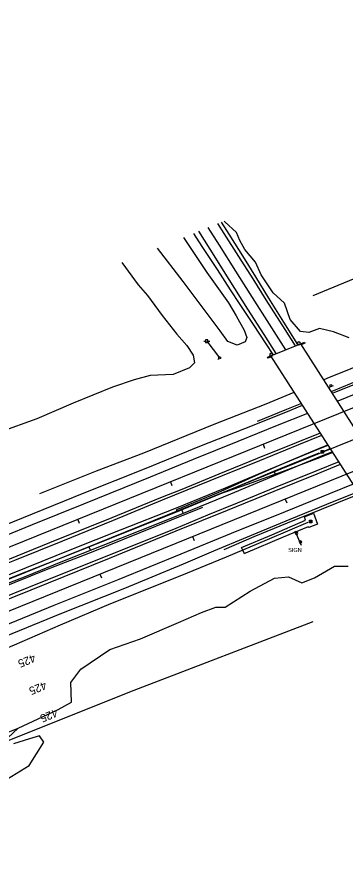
# Model space of a CAD drawing. Extents: x 1901471 to 1963503, y 756461 to 799997.
# Drawn here: x 1937238 to 1937567, y 775885 to 776728 of the extents above; entities that cross this region are included whole.
import ezdxf

# ---------------------------------------------------------------- set-up
doc = ezdxf.new("R2010")
doc.units = 0
for name, color, linetype in [('Default', 7, 'Continuous'), ('RD_EX_Bldg', 7, 'Continuous'), ('RD_EX_BldgApp', 7, 'Continuous'), ('RD_EX_Bridge', 7, 'Continuous'), ('RD_EX_DR_ErosCtrl', 7, 'Continuous'), ('RD_EX_DR_Inlet', 7, 'Continuous'), ('RD_EX_Fence_Other', 7, 'Continuous'), ('RD_EX_GuardRail', 7, 'Continuous'), ('RD_EX_H2O', 7, 'Continuous'), ('RD_EX_Misc', 7, 'Continuous'), ('RD_EX_Road', 7, 'Continuous'), ('RD_EX_UT', 7, 'Continuous'), ('RD_EX_VEG', 7, 'Continuous'), ('RD_HC_Cl', 7, 'Continuous'), ('RD_HC_Data_Tic', 7, 'Continuous'), ('RD_HC_TX_Sta50', 7, 'Continuous')]:
    doc.layers.add(name, color=color, linetype=linetype)

# ---------------------------------------------------------------- blocks, each defined once
blk = doc.blocks.new('POST')
at = {"layer": 'Default'}
for start, end in [(90, 270), (270, 90)]:
    blk.add_arc((0, 0), 0.127, start, end, dxfattribs=at)
blk = doc.blocks.new('PP')
at = {"layer": 'RD_EX_UT'}
for p, q in [((2.5, 2.5), (-2.5, 2.5)), ((-2.5, 2.5), (-2.5, -2.5)), ((2.5, -2.5), (2.5, 2.5)), ((-5.9, -0.1), (-2.5, -0.1)), ((-2.5, -2.5), (2.5, -2.5)), ((2.4, -0.1), (6.1, -0.1))]:
    blk.add_line(p, q, dxfattribs=at)
blk = doc.blocks.new('GW')
at = {"layer": 'RD_EX_UT'}
blk.add_line((0, 0), (0, 5), dxfattribs=at)
blk.add_circle((0, 0), 2, dxfattribs=at)
blk = doc.blocks.new('SIGNPOST')
at = {"layer": 'Default'}
for start, end in [(90, 270), (270, 90)]:
    blk.add_arc((0, 0), 0.127, start, end, dxfattribs=at)
blk = doc.blocks.new('SIGN')
at = {"layer": 'RD_EX_BldgApp'}
blk.add_line((-4.5, -2), (4.5, -2), dxfattribs=at)
blk.add_circle((0, 0), 2, dxfattribs=at)
blk = doc.blocks.new('DI')
at = {"layer": 'RD_EX_DR_Inlet'}
for p, q in [((-2.5, 0.9), (2.5, 0.9)), ((-0.8, 2.6), (-0.8, -2.4)), ((0.9, 2.6), (0.9, -2.4)), ((-2.5, -0.8), (2.5, -0.8))]:
    blk.add_line(p, q, dxfattribs=at)
blk.add_lwpolyline([(-2.5, -2.4), (-2.5, 2.6), (2.5, 2.6), (2.5, -2.4)], close=True, dxfattribs=at)

msp = doc.modelspace()

# ---------------------------------------------------------------- linework, layer by layer
at = {"layer": 'RD_EX_Bldg'}
for points in [[(1937522.14, 776400.91), (1937525.98, 776402.48), (1937526.45, 776401.48), (1937522.74, 776399.99)], [(1937489.24, 776387.69), (1937492.59, 776389.02)], [(1937493.17, 776388.12), (1937489.72, 776386.74), (1937489.24, 776387.69)], [(1937516.34, 776214.14), (1937522.83, 776199.8)]]:
    msp.add_lwpolyline(points, dxfattribs=at)
at = {"layer": 'RD_EX_Bridge'}
msp.add_lwpolyline([(1937522.15, 776400.91), (1937645.87, 776207.6), (1937616.77, 776195.45), (1937492.53, 776389.11), (1937492.53, 776389.11)], close=True, dxfattribs=at)
at = {"layer": 'RD_EX_DR_ErosCtrl'}
for points in [[(1937396.51, 776236.57), (1937447.16, 776257.18), (1937492.05, 776276.15), (1937540.59, 776296.05), (1937549.86, 776299.75)], [(1937554.12, 776293.11), (1937542.08, 776288.28), (1937452.09, 776250.89), (1937399.15, 776229.04), (1937361.34, 776214.2), (1937322.59, 776198.9), (1937282.3, 776182.82), (1937247.32, 776168.43), (1937209.38, 776153.69)], [(1937200.68, 776158.36), (1937247.82, 776177.65), (1937293.29, 776195.76), (1937342.13, 776214.98), (1937396.51, 776236.57)]]:
    msp.add_lwpolyline(points, dxfattribs=at)
msp.add_lwpolyline([(1937465.96, 776191.22), (1937464.27, 776194.67), (1937463.23, 776197.35), (1937493.36, 776210.05), (1937527.19, 776224.88), (1937526.05, 776228.01), (1937535.06, 776231.72), (1937539.13, 776220.83), (1937530.31, 776217.3), (1937529.9, 776218.25), (1937504.85, 776207.92), (1937467.02, 776191.83)], close=True, dxfattribs=at)
at = {"layer": 'RD_EX_Fence_Other'}
for points in [[(1937968.34, 776624.6), (1937878.55, 776589.02), (1937762.49, 776542.72), (1937653.32, 776497.89), (1937534.61, 776449.02)], [(1936229.05, 775762.65), (1936268.24, 775775.95), (1936298.24, 775785.77), (1936318.44, 775792.22), (1936362.95, 775809.74), (1936422.04, 775833.48), (1936483.06, 775858.11), (1936527.93, 775876.33), (1936586.57, 775900.03), (1936640.87, 775921.59), (1936690.31, 775941.66), (1936751.11, 775966.59), (1936838.98, 776002.34), (1936913.55, 776032.45), (1936989.89, 776063.23), (1937067.64, 776094.64), (1937102.72, 776108.6), (1937167.16, 776134.85), (1937220.61, 776156.36), (1937268.04, 776175.35), (1937314.71, 776193.64), (1937424.4, 776237.77)], [(1937534.31, 776123.28), (1937355.26, 776054.61), (1937180.44, 775985.04), (1937032.57, 775925.34), (1936874.23, 775861.39), (1936728.83, 775802.85), (1936629, 775761.88), (1936510.82, 775714.24), (1936424.34, 775679.46), (1936460.03, 775587.54), (1936423.57, 775573.48)]]:
    msp.add_lwpolyline(points, dxfattribs=at)
at = {"layer": 'RD_EX_GuardRail'}
for points in [[(1937519.34, 776400.43), (1937505.54, 776422.56), (1937490.55, 776446.58), (1937477.28, 776468.04), (1937466.19, 776486.09), (1937450.66, 776510.5), (1937442.91, 776522.42)], [(1937415.05, 776511.32), (1937423.52, 776498.19), (1937438.62, 776475.16), (1937451.75, 776454.93), (1937461.56, 776440.39), (1937474.9, 776420.21), (1937487.32, 776401.12), (1937494.57, 776390.25)], [(1937642.09, 776390.49), (1937613.19, 776378.24), (1937582.41, 776365.41), (1937553.5, 776353.47), (1937552.71, 776353.16)], [(1937523.19, 776341.32), (1937508.04, 776335.24), (1937478.69, 776323.27)], [(1937554.55, 776292.43), (1937541.22, 776287.04), (1937503.64, 776272.95), (1937468.71, 776260.32), (1937440.1, 776250.35), (1937404.98, 776235.89), (1937398.91, 776233.51), (1937398.24, 776234.05), (1937398.18, 776234.98), (1937398.53, 776235.35), (1937439.85, 776252.27), (1937477.41, 776269.43), (1937508.88, 776283.19), (1937538.83, 776295.78), (1937540.49, 776296.5)], [(1937540.49, 776296.5), (1937549.59, 776300.17)], [(1937445.58, 776195.57), (1937475.69, 776208.34), (1937509.04, 776222.07), (1937542.99, 776235.72), (1937576.04, 776249.03), (1937581.08, 776251.08)]]:
    msp.add_lwpolyline(points, dxfattribs=at)
at = {"layer": 'RD_EX_H2O'}
for points in [[(1937545.12, 776365.02), (1937548.72, 776366.53), (1937572.94, 776376.31), (1937622.32, 776396.95), (1937669.15, 776415.84), (1937714.15, 776434.05), (1937755.36, 776450.85), (1937794.77, 776466.88), (1937837, 776484.19), (1937878.34, 776500.86), (1937919.89, 776518.06), (1937965.71, 776537.08), (1937978.56, 776546.18)], [(1937261.31, 776251.45), (1937317.9, 776274.08), (1937365.36, 776292.02), (1937435.7, 776320.68), (1937487.83, 776340.99), (1937515.86, 776352.75)], [(1937546.5, 776294.22), (1937551.96, 776296.47)], [(1936697.9, 775952.2), (1936736.5, 775968.06), (1936792.51, 775990.3), (1936843.06, 776010.48), (1936880.66, 776025.66), (1936911.65, 776037.67), (1936948.09, 776052.46), (1937001.17, 776073.94), (1937047.67, 776092.55), (1937085.78, 776107.98), (1937124.7, 776123.73), (1937173.61, 776143.55), (1937236.4, 776168.83), (1937291.35, 776190.64), (1937345.4, 776212.09), (1937397.32, 776232.92), (1937440.63, 776250.7), (1937495.27, 776273.74), (1937540.67, 776292.19)], [(1936676.51, 775868.86), (1936697.13, 775876.62), (1936748.61, 775898.96), (1936804.33, 775922.21), (1936863.65, 775946.61), (1936928.73, 775973.4), (1936993.48, 776000.13), (1937053.11, 776024.89), (1937104.52, 776046), (1937148.89, 776064.71), (1937198.78, 776084.97), (1937235.86, 776100.35), (1937281.96, 776120.14), (1937332.34, 776141.57), (1937401.78, 776169.33), (1937447.95, 776188.04), (1937489.2, 776205.62), (1937529.71, 776222.64)]]:
    msp.add_lwpolyline(points, dxfattribs=at)
at = {"layer": 'RD_EX_Road'}
for points in [[(1937517.11, 776398.91), (1937506.61, 776415.44), (1937487.76, 776444.95), (1937474.6, 776465.74), (1937460.34, 776488.1), (1937445.81, 776511.13), (1937439.51, 776521.11)], [(1937497.84, 776391.23), (1937485.67, 776410.38), (1937469.48, 776435.61), (1937450.64, 776465.2), (1937431.76, 776495.47), (1937420.27, 776513.45)], [(1937507.38, 776395.03), (1937493.46, 776417), (1937471.86, 776451), (1937457.27, 776473.62), (1937440.95, 776499.48), (1937429.7, 776517.3)], [(1937553.73, 776351.56), (1937557.41, 776353.05), (1937607.7, 776373.21)], [(1937558.79, 776343.66), (1937563.27, 776345.46), (1937611.89, 776365.2)], [(1936688.53, 776003), (1936740.74, 776024.24), (1936799.15, 776047.62), (1936855.59, 776070.35), (1936914.9, 776094.48), (1936965.46, 776114.62), (1937016.31, 776135.31), (1937068.63, 776156.44), (1937120.63, 776177.63), (1937174.06, 776198.98), (1937234.22, 776223.03), (1937305.52, 776252.04), (1937367.52, 776276.88), (1937421.33, 776298.57), (1937466.27, 776316.34), (1937507.29, 776332.76), (1937524.27, 776339.64)], [(1936682.73, 775989.28), (1936730.92, 776008.88), (1936777.97, 776027.87), (1936847.42, 776055.89), (1936897.9, 776076.24), (1936951.73, 776098.06), (1937003.82, 776119.1), (1937053.25, 776139.25), (1937103.39, 776159.49), (1937156.64, 776181), (1937198.15, 776197.81), (1937254.07, 776220.56), (1937305.42, 776241.14), (1937371.86, 776268.13), (1937415.21, 776285.69), (1937459.68, 776303.77), (1937499.25, 776319.7), (1937529.3, 776331.79)], [(1936687.39, 775966.3), (1936731.3, 775983.97), (1936773.3, 776000.98), (1936819.49, 776019.69), (1936860.95, 776036.33), (1936901.85, 776052.81), (1936947.76, 776071.45), (1936992.58, 776089.53), (1937044.92, 776110.71), (1937087.59, 776127.99), (1937138.06, 776148.45), (1937182, 776166.13), (1937229.5, 776185.34), (1937280.45, 776206.03), (1937327.86, 776225.28), (1937382.35, 776247.37), (1937403.74, 776255.89), (1937440.63, 776270.95), (1937479.21, 776286.58), (1937518.22, 776302.3), (1937542.05, 776311.93)], [(1936667.46, 775955.04), (1936694.39, 775966), (1936735.6, 775982.69), (1936773.94, 775998.33), (1936817.07, 776015.72), (1936856.46, 776031.63), (1936894.55, 776046.46), (1936932.03, 776061.75), (1936977.65, 776080.04), (1937015.06, 776095.61), (1937054.12, 776111.38), (1937098.76, 776129.43), (1937142.95, 776147.25), (1937185.98, 776164.68), (1937236.13, 776184.89), (1937284.21, 776204.18), (1937335.05, 776224.79), (1937384.01, 776245.25), (1937444.13, 776269.37), (1937481.39, 776284.51), (1937520.57, 776300.37), (1937543.56, 776309.57)], [(1937560.55, 776283.09), (1937537.58, 776273.81), (1937496.71, 776257.33), (1937458.58, 776241.89), (1937429.2, 776229.9), (1937397.25, 776216.57), (1937323.33, 776186.96), (1937264.06, 776163.21), (1937205.92, 776139.72), (1937152.51, 776118.1), (1937098.28, 776096.15), (1937043.68, 776073.97), (1936984.1, 776049.85), (1936927.13, 776026.52), (1936873.2, 776004.71), (1936821.47, 775983.82), (1936771.27, 775963.56), (1936717.36, 775941.74), (1936677.26, 775925.39)], [(1936678.11, 775922.89), (1936705.15, 775933.77), (1936752.82, 775953.13), (1936797.12, 775971.07), (1936841.39, 775988.97), (1936885.35, 776006.7), (1936927.21, 776023.58), (1936973.69, 776042.25), (1937021.13, 776061.51), (1937064.1, 776078.99), (1937114.66, 776099.41), (1937169.68, 776121.83), (1937215.96, 776140.51), (1937269.94, 776162.24), (1937330.86, 776186.98), (1937397.75, 776214.08), (1937448.94, 776234.86), (1937495.87, 776253.79), (1937538.7, 776271.19), (1937562.13, 776280.63)], [(1937574.93, 776260.68), (1937551.74, 776251.33), (1937506.78, 776233.14), (1937452.9, 776211.35), (1937402.53, 776190.88), (1937340.37, 776165.67), (1937275.36, 776139.37), (1937206.08, 776111.3), (1937143.51, 776085.85), (1937080.82, 776060.5), (1937025.82, 776038.24), (1936978.63, 776019.15), (1936926.02, 775997.95), (1936874.39, 775977.02), (1936824.9, 775957.08), (1936776.34, 775937.44), (1936737.23, 775921.88), (1936682.99, 775899.85)], [(1937579.79, 776253.1), (1937555.37, 776243.36), (1937511.49, 776225.4), (1937468.61, 776207.71), (1937434.97, 776193.75), (1937404.81, 776180.82), (1937346.01, 776156.66), (1937281.43, 776130.93), (1937219.89, 776105.89), (1937166.25, 776084.3), (1937111.37, 776061.86), (1937057.09, 776040.12), (1937008.68, 776020.49), (1936958.37, 775999.83), (1936907.46, 775979.2), (1936851.64, 775956.96), (1936798.71, 775935.03), (1936746.76, 775914.21), (1936686.37, 775890.43)]]:
    msp.add_lwpolyline(points, dxfattribs=at)
at = {"layer": 'RD_EX_UT'}
msp.add_lwpolyline([(1937428.28, 776403.63), (1937441.22, 776386.91)], dxfattribs=at)
at = {"layer": 'RD_EX_VEG'}
for points in [[(1937570.85, 776407.08), (1937555.23, 776412.79), (1937541.24, 776416.23), (1937530.41, 776412.38), (1937522.18, 776413.19), (1937511.85, 776425.37), (1937506.24, 776441.68), (1937494.74, 776451.8), (1937482.84, 776469.76), (1937477.22, 776482.57), (1937466.39, 776495.08), (1937461.5, 776504.28), (1937457.92, 776512.25), (1937446.25, 776522.84), (1937445.86, 776523.56)], [(1937404.91, 776507.18), (1937428.54, 776472.21), (1937450, 776441.85), (1937457.69, 776429.02), (1937465.91, 776414.72), (1937468.51, 776407.16), (1937466.76, 776402.82), (1937458.59, 776399.77), (1937449.24, 776403.28), (1937441.64, 776413.94), (1937404.69, 776463.07), (1937379.15, 776496.65)], [(1937343.46, 776482.07), (1937359.57, 776460.04), (1937369.04, 776449.28), (1937383.74, 776429.21), (1937398.36, 776410.72), (1937408.4, 776399.26), (1937414.7, 776389.77), (1937415.98, 776381.82), (1937411.18, 776376.96), (1937394.67, 776370.18), (1937371.79, 776369.39), (1937355.68, 776365.05), (1937333.93, 776357.77), (1937294.48, 776341.72), (1937258.15, 776326.01), (1937220.84, 776312.69), (1937189.82, 776301.77), (1937169.27, 776295.58), (1937160.52, 776298.83), (1937165.2, 776321.95), (1937180.46, 776371.97), (1937188.43, 776402.61), (1937195.11, 776421.45)], [(1937229.12, 776007.17), (1937239.71, 776016.9), (1937279.57, 776035.75), (1937293.11, 776042.8), (1937292.46, 776062.67), (1937302.42, 776075.85), (1937331.41, 776095.54), (1937362.16, 776106.35), (1937400.07, 776122.39), (1937423.04, 776132.53), (1937437.46, 776137.72), (1937446.57, 776137.78), (1937471.79, 776153.89), (1937496.23, 776166.95), (1937510.04, 776168.24), (1937523.56, 776162.1), (1937536.13, 776167.32), (1937556.03, 776178.76), (1937569.8, 776178.97)], [(1936960.98, 775902.94), (1937041.5, 775937.55), (1937123.4, 775971.03), (1937202.57, 776002.46), (1937239.71, 776016.9)], [(1937228.8, 775966.48), (1937250.53, 775979.65), (1937265.14, 776003.09), (1937261.06, 776009.33), (1937250.85, 776006.26), (1937234.77, 776001.26)]]:
    msp.add_lwpolyline(points, dxfattribs=at)
at = {"layer": 'RD_HC_Cl'}
for p, q in [((1938541.05, 776727.63), (1929630.2, 773125.03)), ((1938552.08, 776700.34), (1929639.84, 773096.99)), ((1938563.17, 776672.89), (1929646.86, 773068.07))]:
    msp.add_line(p, q, dxfattribs=at)
at = {"layer": 'RD_HC_Data_Tic'}
for p, q in [((1937484.71, 776300.56), (1937486.21, 776296.85)), ((1937495.75, 776273.25), (1937497.25, 776269.55)), ((1937392, 776263.07), (1937393.5, 776259.37)), ((1937506.83, 776245.82), (1937508.33, 776242.11)), ((1937403.04, 776235.77), (1937404.54, 776232.06)), ((1937299.29, 776225.59), (1937300.79, 776221.88)), ((1937414.13, 776208.34), (1937415.62, 776204.63)), ((1937310.33, 776198.29), (1937311.83, 776194.58)), ((1937321.42, 776170.86), (1937322.91, 776167.15))]:
    msp.add_line(p, q, dxfattribs=at)

# ---------------------------------------------------------------- block references
at = {"layer": 'Default', "xscale": 0.5039370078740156, "yscale": 0.5039370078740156}
msp.add_blockref('PP', (1937428.28, 776403.63), dxfattribs=at)
at = {"layer": 'RD_EX_Bldg', "xscale": 0.5039370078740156, "yscale": 0.5039370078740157, "rotation": 18.568211}
msp.add_blockref('SIGN', (1937552.51, 776359.4), dxfattribs=at)
at = {"layer": 'RD_EX_Bldg', "xscale": 9.84251968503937, "yscale": 9.84251968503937}
for p in [(1937518.18, 776211.58), (1937522.05, 776202.96)]:
    msp.add_blockref('SIGNPOST', p, dxfattribs=at)
at = {"layer": 'RD_EX_DR_Inlet', "xscale": 0.5039370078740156, "yscale": 0.5039370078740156}
for p in [(1937543.99, 776292.95), (1937532.31, 776223.49)]:
    msp.add_blockref('DI', p, dxfattribs=at)
at = {"layer": 'RD_EX_Misc', "xscale": 11.811023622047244, "yscale": 11.811023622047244}
for p in [(1937520.51, 776401.49), (1937492.71, 776390.05)]:
    msp.add_blockref('POST', p, dxfattribs=at)
at = {"layer": 'RD_EX_UT', "xscale": 0.4921259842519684, "yscale": 0.4921259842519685, "rotation": 127.636824}
msp.add_blockref('GW', (1937441.22, 776386.91), dxfattribs=at)

# ---------------------------------------------------------------- texts
at = {"layer": 'RD_EX_Road'}
msp.add_text('SIGN', height=4, dxfattribs=at).set_placement((1937509.8, 776193.02))
at = {"layer": 'RD_HC_TX_Sta50'}
for rotation, p in [(202.01316, (1937255.13, 776091.24)), (202.01425, (1937266.17, 776063.94)), (202.01325, (1937277.25, 776036.51))]:
    msp.add_text('425', height=8, rotation=rotation, dxfattribs=at).set_placement(p)

doc.saveas('drawing.dxf')
